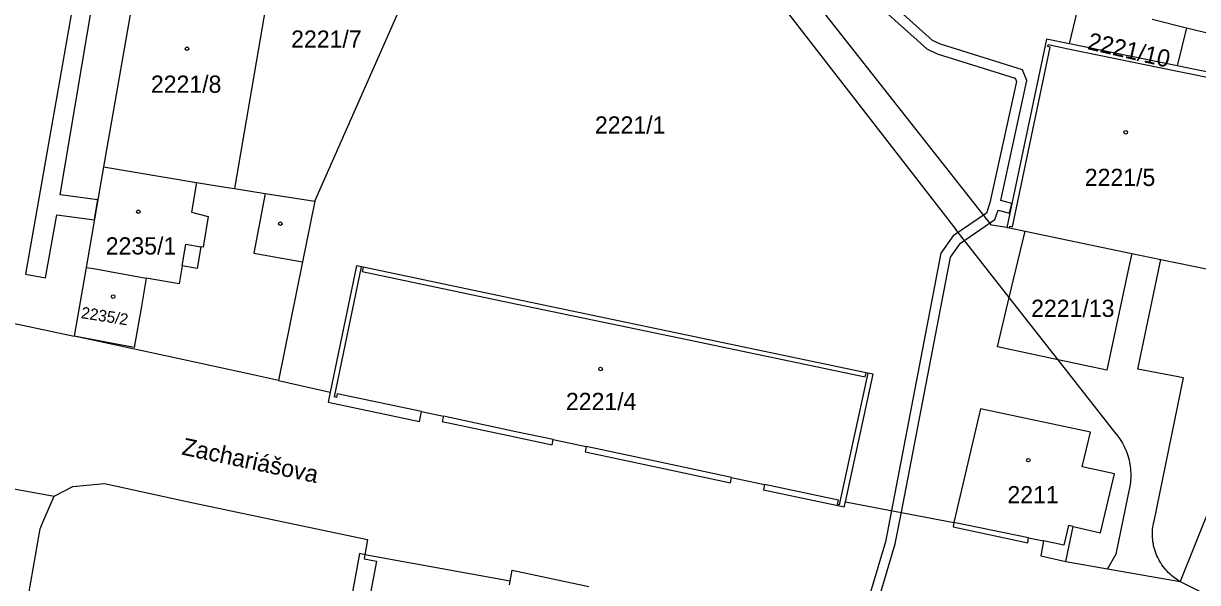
# Model space of a CAD drawing. Extents: x -756746 to -753363, y -1166406 to -1161727.
# Drawn here: x -755939.4 to -755823.6, y -1164670.3 to -1164615.2 of the extents above; entities that cross this region are included whole.
import ezdxf

# ---------------------------------------------------------------- set-up
doc = ezdxf.new("R2010")
doc.units = 0
for name, color, linetype in [('Hranice parcel', 7, 'Continuous'), ('Parcelní čísla', 7, 'Continuous'), ('Pop  PČ popisy', 7, 'Continuous'), ('Vnitřní kresba', 7, 'Continuous'), ('Věcná břemena k části', 7, 'Continuous'), ('Značky budov', 7, 'Continuous')]:
    doc.layers.add(name, color=color, linetype=linetype)

msp = doc.modelspace()

# ---------------------------------------------------------------- linework, layer by layer
at = {"layer": 'Hranice parcel'}
for p, q in [((-755927.72, -1164607.73), (-755931.49, -1164629.32)), ((-755910.64, -1164632.73), (-755900.24, -1164609.08)), ((-755836.25, -1164617.19), (-755835.24, -1164612.95)), ((-755828.11, -1164614.75), (-755824.72, -1164615.61)), ((-755824.72, -1164615.61), (-755825.62, -1164619.37)), ((-755824.72, -1164615.61), (-755818.23, -1164617.19)), ((-755825.62, -1164619.37), (-755836.25, -1164617.19)), ((-755931.49, -1164629.32), (-755932.35, -1164634.29)), ((-755932.35, -1164634.29), (-755933.2, -1164639.25)), ((-755840.63, -1164635.67), (-755830.09, -1164637.87)), ((-755933.2, -1164639.25), (-755934.39, -1164646.05)), ((-755953.45, -1164641.99), (-755934.39, -1164646.05)), ((-755914.25, -1164650.42), (-755909.14, -1164651.57)), ((-755953.71, -1164658.64), (-755936.37, -1164661.82)), ((-755936.37, -1164661.82), (-755934.52, -1164660.88)), ((-755858.34, -1164662.37), (-755847.65, -1164664.41)), ((-755945.95, -1164711.62), (-755937.73, -1164665.06)), ((-755891.38, -1164670.2), (-755905.71, -1164667.6)), ((-755825.34, -1164670.24), (-755811.54, -1164677.22))]:
    msp.add_line(p, q, dxfattribs=at)
for points in [[(-755927.72, -1164607.73), (-755914.89, -1164609.97), (-755918.57, -1164631.47)], [(-755836.25, -1164617.19), (-755838.53, -1164616.73), (-755842.44, -1164635.3), (-755842.15, -1164635.36), (-755840.63, -1164635.67)], [(-755830.09, -1164637.87), (-755827.23, -1164638.46), (-755822.42, -1164639.46), (-755822.13, -1164639.52), (-755818.26, -1164620.87), (-755825.62, -1164619.37)], [(-755802.82, -1164621.22), (-755814.2, -1164642.47), (-755825.34, -1164670.24)], [(-755931.49, -1164629.32), (-755922.32, -1164630.87), (-755919.51, -1164631.32), (-755918.57, -1164631.47)], [(-755918.57, -1164631.47), (-755915.55, -1164631.95), (-755910.64, -1164632.73)], [(-755910.64, -1164632.73), (-755911.86, -1164638.71), (-755914.25, -1164650.42)], [(-755830.09, -1164637.87), (-755830.41, -1164639.2), (-755832.57, -1164649.4), (-755837.38, -1164648.37), (-755843.34, -1164647.09), (-755842.19, -1164642.23), (-755840.63, -1164635.67)], [(-755933.2, -1164639.25), (-755932.47, -1164639.37), (-755927.27, -1164640.3), (-755927.79, -1164643.26), (-755928.47, -1164647.15), (-755934.39, -1164646.05)], [(-755858.34, -1164662.37), (-755855.61, -1164649.8), (-755856.13, -1164649.69), (-755856.29, -1164649.64), (-755873.84, -1164645.96), (-755891.4, -1164642.28), (-755905.88, -1164639.24), (-755906.04, -1164639.21), (-755906.56, -1164639.1), (-755909.14, -1164651.57)], [(-755914.25, -1164650.42), (-755916.59, -1164649.9), (-755925.09, -1164648.06), (-755934.39, -1164646.05)], [(-755909.14, -1164651.57), (-755909.34, -1164652.55), (-755900.35, -1164654.46), (-755900.15, -1164653.48), (-755897.98, -1164653.94), (-755898.09, -1164654.46), (-755890.93, -1164655.98), (-755887.27, -1164656.76), (-755887.16, -1164656.25), (-755883.9, -1164656.94), (-755884.01, -1164657.46), (-755876.57, -1164659.04), (-755869.67, -1164660.51), (-755869.56, -1164659.99), (-755866.32, -1164660.68), (-755866.42, -1164661.19), (-755858.45, -1164662.89), (-755858.34, -1164662.37)], [(-755836.61, -1164668.27), (-755835.88, -1164664.82), (-755833.19, -1164665.43), (-755831.82, -1164659.63), (-755834.99, -1164658.93), (-755834.17, -1164655.51), (-755845.01, -1164653.2), (-755847.65, -1164664.41)], [(-755934.52, -1164660.88), (-755931.39, -1164660.58), (-755922.83, -1164662.44), (-755905.45, -1164666.11), (-755905.71, -1164667.6)], [(-755937.73, -1164665.06), (-755937.48, -1164664.39), (-755936.37, -1164661.82)], [(-755847.65, -1164664.41), (-755847.72, -1164664.85), (-755840.34, -1164666.42), (-755840.29, -1164665.93), (-755838.82, -1164666.24), (-755839.08, -1164667.71), (-755836.61, -1164668.27)], [(-755905.71, -1164667.6), (-755906.24, -1164667.5), (-755907.41, -1164673.81)], [(-755836.61, -1164668.27), (-755832.51, -1164668.99), (-755825.34, -1164670.24)], [(-755891.38, -1164670.2), (-755891.2, -1164669.14), (-755883.65, -1164670.73)], [(-755891.45, -1164670.59), (-755891.38, -1164670.2)]]:
    msp.add_lwpolyline(points, dxfattribs=at)
at = {"layer": 'Vnitřní kresba'}
for p, q in [((-755867.5, -1164609.61), (-755847.47, -1164635.5)), ((-755843.93, -1164635.1), (-755863.38, -1164610.36)), ((-755841.88, -1164635.24), (-755838.15, -1164617.52)), ((-755838.38, -1164617.46), (-755838.35, -1164617.3)), ((-755838.15, -1164617.52), (-755838.38, -1164617.46)), ((-755836.37, -1164617.71), (-755838.35, -1164617.3)), ((-755825.75, -1164619.88), (-755836.37, -1164617.71)), ((-755818.66, -1164621.33), (-755825.75, -1164619.88)), ((-755922.32, -1164630.87), (-755922.82, -1164633.81)), ((-755915.55, -1164631.95), (-755916.66, -1164637.86)), ((-755922.82, -1164633.81), (-755921.18, -1164634.22)), ((-755921.18, -1164634.22), (-755921.66, -1164637.25)), ((-755842.44, -1164635.3), (-755843.93, -1164635.1)), ((-755842.15, -1164635.36), (-755842.12, -1164635.19)), ((-755842.12, -1164635.19), (-755841.88, -1164635.24)), ((-755842.19, -1164642.23), (-755847.47, -1164635.5)), ((-755923.73, -1164639.1), (-755923.36, -1164636.95)), ((-755923.36, -1164636.95), (-755921.88, -1164637.21)), ((-755921.88, -1164637.21), (-755922.24, -1164639.35)), ((-755921.66, -1164637.25), (-755921.88, -1164637.21)), ((-755916.66, -1164637.86), (-755911.86, -1164638.71)), ((-755829.52, -1164649.31), (-755827.23, -1164638.46)), ((-755923.73, -1164639.1), (-755924.03, -1164640.87)), ((-755922.24, -1164639.35), (-755923.73, -1164639.1)), ((-755908.7, -1164652.04), (-755906.04, -1164639.21)), ((-755905.88, -1164639.24), (-755905.98, -1164639.66)), ((-755905.98, -1164639.66), (-755891.49, -1164642.7)), ((-755924.03, -1164640.87), (-755927.27, -1164640.3)), ((-755837.38, -1164648.37), (-755842.19, -1164642.23)), ((-755891.49, -1164642.7), (-755873.94, -1164646.38)), ((-755873.94, -1164646.38), (-755856.38, -1164650.06)), ((-755831.64, -1164655.69), (-755837.38, -1164648.37)), ((-755856.13, -1164649.69), (-755858.95, -1164662.68)), ((-755856.38, -1164650.06), (-755856.29, -1164649.64)), ((-755825, -1164650.16), (-755829.52, -1164649.31)), ((-755827.91, -1164664.29), (-755825, -1164650.16)), ((-755908.53, -1164652.08), (-755908.7, -1164652.04)), ((-755908.46, -1164651.72), (-755908.53, -1164652.08)), ((-755900.15, -1164653.48), (-755908.46, -1164651.72)), ((-755890.82, -1164655.47), (-755897.98, -1164653.94)), ((-755887.16, -1164656.25), (-755890.82, -1164655.47)), ((-755876.46, -1164658.52), (-755883.9, -1164656.94)), ((-755869.56, -1164659.99), (-755876.46, -1164658.52)), ((-755859.02, -1164662.23), (-755866.32, -1164660.68)), ((-755830.27, -1164660.68), (-755831.69, -1164667.55)), ((-755859.12, -1164662.65), (-755859.02, -1164662.23)), ((-755858.95, -1164662.68), (-755859.12, -1164662.65)), ((-755840.29, -1164665.93), (-755847.65, -1164664.41)), ((-755836.36, -1164664.71), (-755836.82, -1164666.65)), ((-755835.88, -1164664.82), (-755836.36, -1164664.71)), ((-755836.82, -1164666.65), (-755838.82, -1164666.24)), ((-755905.71, -1164667.6), (-755905.79, -1164668.02)), ((-755831.69, -1164667.55), (-755832.51, -1164668.99)), ((-755905.79, -1164668.02), (-755904.58, -1164668.25)), ((-755904.58, -1164668.25), (-755905.62, -1164673.83))]:
    msp.add_line(p, q, dxfattribs=at)
for points in [[(-755831.64, -1164655.69), (-755831.5, -1164655.86), (-755831.37, -1164656.04), (-755831.25, -1164656.23), (-755831.13, -1164656.42), (-755831.02, -1164656.61), (-755830.92, -1164656.8), (-755830.82, -1164657), (-755830.73, -1164657.21), (-755830.64, -1164657.41), (-755830.57, -1164657.62), (-755830.5, -1164657.83), (-755830.44, -1164658.04), (-755830.38, -1164658.26), (-755830.33, -1164658.47), (-755830.29, -1164658.69), (-755830.26, -1164658.91), (-755830.23, -1164659.13), (-755830.22, -1164659.35), (-755830.21, -1164659.57), (-755830.2, -1164659.8), (-755830.21, -1164660.02), (-755830.22, -1164660.24), (-755830.24, -1164660.46), (-755830.27, -1164660.68)], [(-755825.34, -1164670.24), (-755825.52, -1164670.14), (-755825.69, -1164670.03), (-755825.86, -1164669.91), (-755826.02, -1164669.79), (-755826.18, -1164669.66), (-755826.33, -1164669.52), (-755826.48, -1164669.38), (-755826.62, -1164669.23), (-755826.76, -1164669.08), (-755826.89, -1164668.92), (-755827.02, -1164668.76), (-755827.14, -1164668.59), (-755827.25, -1164668.42), (-755827.36, -1164668.25), (-755827.45, -1164668.07), (-755827.55, -1164667.89), (-755827.63, -1164667.7), (-755827.71, -1164667.51), (-755827.78, -1164667.32), (-755827.84, -1164667.12), (-755827.9, -1164666.93), (-755827.95, -1164666.73), (-755827.98, -1164666.53), (-755828.02, -1164666.32), (-755828.04, -1164666.12), (-755828.06, -1164665.92), (-755828.07, -1164665.71), (-755828.07, -1164665.51), (-755828.06, -1164665.3), (-755828.05, -1164665.1), (-755828.02, -1164664.89), (-755827.99, -1164664.69), (-755827.96, -1164664.49), (-755827.91, -1164664.29)]]:
    msp.add_lwpolyline(points, dxfattribs=at)
at = {"layer": 'Věcná břemena k části'}
for points in [[(-755931.44, -1164595.79), (-755939.18, -1164639.92), (-755937.21, -1164640.27), (-755936.1, -1164634.05), (-755932.39, -1164634.55), (-755932.35, -1164634.29), (-755932.05, -1164632.57), (-755935.77, -1164632.08), (-755932.05, -1164609.99)], [(-755857.65, -1164680.75), (-755853.42, -1164666.54), (-755852.82, -1164663.42), (-755847.99, -1164638.25), (-755847, -1164636.87), (-755843.6, -1164634.53), (-755843.29, -1164633.62), (-755842.15, -1164633.91), (-755841.94, -1164632.93), (-755843.03, -1164632.65), (-755840.44, -1164620.82), (-755840.87, -1164619.76), (-755848.95, -1164617.23), (-755849.74, -1164616.85), (-755858.79, -1164608.7)], [(-755859.45, -1164609.46), (-755850.3, -1164617.69), (-755849.31, -1164618.17), (-755841.61, -1164620.58), (-755841.48, -1164620.9), (-755844.1, -1164632.89), (-755844.44, -1164633.89), (-755847.72, -1164636.15), (-755848.93, -1164637.85), (-755853.81, -1164663.24), (-755854.4, -1164666.32), (-755858.64, -1164680.54)]]:
    msp.add_lwpolyline(points, dxfattribs=at)
at = {"layer": 'Značky budov'}
for centre in [(-755923.26, -1164617.67), (-755830.7, -1164625.92), (-755928.06, -1164633.76), (-755914.05, -1164634.94), (-755930.54, -1164642.13), (-755882.48, -1164649.28), (-755840.31, -1164658.27)]:
    msp.add_circle(centre, 0.175, dxfattribs=at)

# ---------------------------------------------------------------- texts
at = {"layer": 'Parcelní čísla'}
for s, p in [('2221/7', (-755912.99, -1164617.57)), ('2221/8', (-755926.82, -1164622.02)), ('2221/1', (-755883.04, -1164626.05)), ('2221/5', (-755834.74, -1164631.22)), ('2235/1', (-755931.27, -1164637.98)), ('2221/13', (-755840.03, -1164644.14)), ('2221/4', (-755885.9, -1164653.33)), ('2211', (-755842.37, -1164662.53))]:
    msp.add_text(s, height=1.7, dxfattribs=at).set_placement(p)
for s, height, rotation, p in [('2221/10', 1.7, 347, (-755834.56, -1164617.7)), ('2235/2', 1.139, 351, (-755933.76, -1164644.25))]:
    msp.add_text(s, height=height, rotation=rotation, dxfattribs=at).set_placement(p)
at = {"layer": 'Pop  PČ popisy'}
msp.add_text('Zachariášova', height=1.7, rotation=348, dxfattribs=at).set_placement((-755923.86, -1164657.71))

doc.saveas('drawing.dxf')
